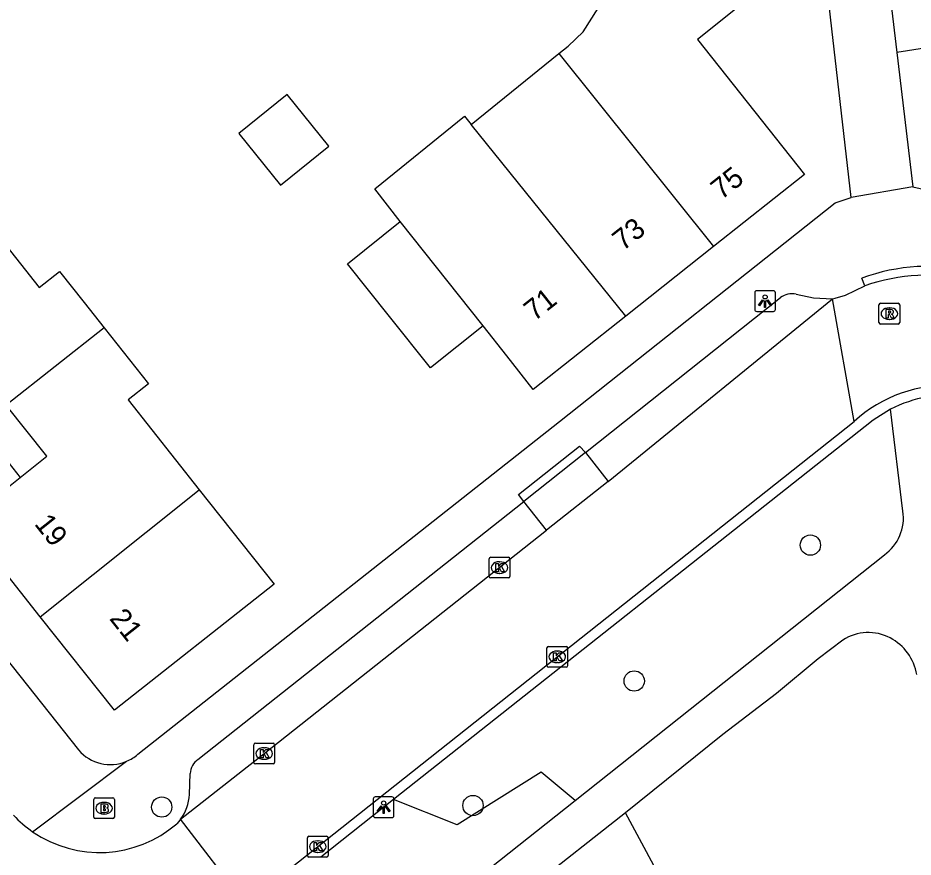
# Model space of a CAD drawing. Extents: x 159628 to 160723, y 388176 to 389416.
# Drawn here: x 160168.7 to 160211.83, y 388558.05 to 388598.47 of the extents above; entities that cross this region are included whole.
import ezdxf

# ---------------------------------------------------------------- set-up
doc = ezdxf.new("R2010")
doc.units = 0
for name, color, linetype in [('IMGEO_Boom', 7, 'Continuous'), ('IMGEO_Brandkraan', 7, 'Continuous'), ('IMGEO_Groenvoorziening', 7, 'Continuous'), ('IMGEO_Kolk', 7, 'Continuous'), ('IMGEO_Lichtpunt', 7, 'Continuous'), ('IMGEO_Pand', 7, 'Continuous'), ('IMGEO_Pand_nummerreeks', 7, 'Continuous'), ('IMGEO_Pand_overbouw', 7, 'Continuous'), ('IMGEO_Parkeervlak_open', 7, 'Continuous'), ('IMGEO_Rijbaan_lokaal_open', 7, 'Continuous'), ('IMGEO_Rioolput', 7, 'Continuous'), ('IMGEO_Voetpad_halfverhard', 7, 'Continuous'), ('IMGEO_Voetpad_open', 7, 'Continuous')]:
    doc.layers.add(name, color=color, linetype=linetype)

msp = doc.modelspace()

# ---------------------------------------------------------------- linework, layer by layer
at = {"layer": 'IMGEO_Boom'}
for centre in [(160206.884, 388573.075), (160198.395, 388566.527), (160175.626, 388560.456), (160190.626, 388560.528)]:
    msp.add_circle(centre, 0.489, dxfattribs=at)
at = {"layer": 'IMGEO_Brandkraan'}
for p, q in [((160172.347, 388559.972), (160172.347, 388560.824)), ((160172.422, 388560.898), (160173.274, 388560.898)), ((160173.348, 388560.824), (160173.348, 388559.972)), ((160172.835, 388560.678), (160172.86, 388560.678)), ((160172.858, 388560.118), (160172.833, 388560.118)), ((160173.274, 388559.898), (160172.422, 388559.898))]:
    msp.add_line(p, q, dxfattribs=at)
for points in [[(160172.347, 388559.972), (160172.347, 388560.824)], [(160172.422, 388560.898), (160173.274, 388560.898)], [(160173.348, 388560.824), (160173.348, 388559.972)], [(160172.695, 388560.598), (160172.695, 388560.198), (160172.908, 388560.198)], [(160172.926, 388560.598), (160172.695, 388560.598)], [(160172.874, 388560.517), (160172.82, 388560.517), (160172.82, 388560.441)], [(160172.82, 388560.441), (160172.873, 388560.441)], [(160172.882, 388560.365), (160172.82, 388560.365), (160172.82, 388560.284)], [(160172.82, 388560.284), (160172.882, 388560.284)], [(160173.274, 388559.898), (160172.422, 388559.898)]]:
    msp.add_lwpolyline(points, dxfattribs=at)
for centre, radius, start, end in [((160172.424, 388560.822), 0.0765, 91.552, 178.448), ((160172.424, 388560.822), 0.0765, 91.552, 178.448), ((160173.272, 388560.822), 0.0765, 1.552, 88.448), ((160173.272, 388560.822), 0.0765, 1.552, 88.448), ((160172.875, 388560.479), 0.0379, 267.8285, 90.9355), ((160172.93, 388560.453), 0.145, 59.4692, 91.5367), ((160172.955, 388560.5), 0.0922, 285.5137, 58.1501), ((160172.96, 388560.308), 0.105, 301.3115, 78.989), ((160172.424, 388559.974), 0.0765, 181.552, 268.448), ((160172.424, 388559.974), 0.0765, 181.552, 268.448), ((160172.883, 388560.324), 0.0404, 269.8759, 90.5077), ((160172.914, 388560.449), 0.251, 268.6676, 293.5347), ((160173.272, 388559.974), 0.0765, 271.552, 358.448), ((160173.272, 388559.974), 0.0765, 271.552, 358.448)]:
    msp.add_arc(centre, radius, start, end, dxfattribs=at)
for centre, major_axis, ratio, start_param, end_param in [((160172.834, 388560.398), (-0.387, 0.002), 0.722429, 4.712389, 7.853982), ((160172.859, 388560.398), (-0.39, 0.002), 0.717154, 1.570796, 4.712389)]:
    msp.add_ellipse(centre, major_axis=major_axis, ratio=ratio, start_param=start_param, end_param=end_param, dxfattribs=at)
at = {"layer": 'IMGEO_Groenvoorziening'}
for points in [[(160195.543, 388560.776), (160193.915, 388562.136), (160189.868, 388559.598), (160186.798, 388560.817)], [(160201.46, 388550.626), (160200.131, 388556.182), (160197.981, 388560.174)]]:
    msp.add_lwpolyline(points, dxfattribs=at)
at = {"layer": 'IMGEO_Kolk'}
for p, q in [((160191.481, 388572.489), (160192.333, 388572.489)), ((160191.406, 388571.563), (160191.406, 388572.415)), ((160191.894, 388572.269), (160191.919, 388572.269)), ((160192.407, 388572.415), (160192.407, 388571.563)), ((160191.917, 388571.709), (160191.892, 388571.709)), ((160192.333, 388571.489), (160191.481, 388571.489)), ((160194.262, 388568.192), (160195.114, 388568.192)), ((160194.187, 388567.266), (160194.187, 388568.118)), ((160194.675, 388567.972), (160194.7, 388567.972)), ((160195.188, 388568.118), (160195.188, 388567.266)), ((160194.698, 388567.412), (160194.673, 388567.412)), ((160195.114, 388567.192), (160194.262, 388567.192)), ((160180.065, 388562.608), (160180.065, 388563.46)), ((160180.14, 388563.534), (160180.992, 388563.534)), ((160181.066, 388563.46), (160181.066, 388562.608)), ((160180.553, 388563.314), (160180.578, 388563.314)), ((160180.992, 388562.534), (160180.14, 388562.534)), ((160180.576, 388562.754), (160180.551, 388562.754)), ((160182.645, 388558.122), (160182.645, 388558.974)), ((160182.72, 388559.048), (160183.572, 388559.048)), ((160183.133, 388558.828), (160183.158, 388558.828)), ((160183.646, 388558.974), (160183.646, 388558.122)), ((160183.156, 388558.268), (160183.131, 388558.268)), ((160183.572, 388558.048), (160182.72, 388558.048))]:
    msp.add_line(p, q, dxfattribs=at)
for points in [[(160191.481, 388572.489), (160192.333, 388572.489)], [(160191.406, 388571.563), (160191.406, 388572.415)], [(160191.727, 388572.189), (160191.85, 388572.189), (160191.85, 388572.038), (160191.98, 388572.189), (160192.144, 388572.189), (160191.998, 388572.038), (160192.151, 388571.789), (160191.999, 388571.789), (160191.914, 388571.953), (160191.85, 388571.886), (160191.85, 388571.789), (160191.727, 388571.789), (160191.727, 388572.189)], [(160192.407, 388572.415), (160192.407, 388571.563)], [(160192.333, 388571.489), (160191.481, 388571.489)], [(160194.262, 388568.192), (160195.114, 388568.192)], [(160194.187, 388567.266), (160194.187, 388568.118)], [(160194.508, 388567.892), (160194.631, 388567.892), (160194.631, 388567.741), (160194.761, 388567.892), (160194.925, 388567.892), (160194.779, 388567.741), (160194.932, 388567.492), (160194.78, 388567.492), (160194.695, 388567.656), (160194.631, 388567.589), (160194.631, 388567.492), (160194.508, 388567.492), (160194.508, 388567.892)], [(160195.188, 388568.118), (160195.188, 388567.266)], [(160195.114, 388567.192), (160194.262, 388567.192)], [(160180.065, 388562.608), (160180.065, 388563.46)], [(160180.14, 388563.534), (160180.992, 388563.534)], [(160181.066, 388563.46), (160181.066, 388562.608)], [(160180.386, 388563.234), (160180.509, 388563.234), (160180.509, 388563.083), (160180.639, 388563.234), (160180.803, 388563.234), (160180.657, 388563.083), (160180.81, 388562.834), (160180.658, 388562.834), (160180.573, 388562.998), (160180.509, 388562.931), (160180.509, 388562.834), (160180.386, 388562.834), (160180.386, 388563.234)], [(160180.992, 388562.534), (160180.14, 388562.534)], [(160182.645, 388558.122), (160182.645, 388558.974)], [(160182.72, 388559.048), (160183.572, 388559.048)], [(160182.966, 388558.748), (160183.089, 388558.748), (160183.089, 388558.597), (160183.219, 388558.748), (160183.383, 388558.748), (160183.237, 388558.597), (160183.39, 388558.348), (160183.238, 388558.348), (160183.153, 388558.512), (160183.089, 388558.445), (160183.089, 388558.348), (160182.966, 388558.348), (160182.966, 388558.748)], [(160183.646, 388558.974), (160183.646, 388558.122)], [(160183.572, 388558.048), (160182.72, 388558.048)]]:
    msp.add_lwpolyline(points, dxfattribs=at)
for centre, start, end in [((160191.483, 388572.413), 91.552, 178.448), ((160191.483, 388572.413), 91.552, 178.448), ((160192.331, 388572.413), 1.552, 88.448), ((160192.331, 388572.413), 1.552, 88.448), ((160191.483, 388571.565), 181.552, 268.448), ((160191.483, 388571.565), 181.552, 268.448), ((160192.331, 388571.565), 271.552, 358.448), ((160192.331, 388571.565), 271.552, 358.448), ((160194.264, 388568.116), 91.552, 178.448), ((160194.264, 388568.116), 91.552, 178.448), ((160195.112, 388568.116), 1.552, 88.448), ((160195.112, 388568.116), 1.552, 88.448), ((160194.264, 388567.268), 181.552, 268.448), ((160194.264, 388567.268), 181.552, 268.448), ((160195.112, 388567.268), 271.552, 358.448), ((160195.112, 388567.268), 271.552, 358.448), ((160180.142, 388563.458), 91.552, 178.448), ((160180.142, 388563.458), 91.552, 178.448), ((160180.99, 388563.458), 1.552, 88.448), ((160180.99, 388563.458), 1.552, 88.448), ((160180.142, 388562.61), 181.552, 268.448), ((160180.142, 388562.61), 181.552, 268.448), ((160180.99, 388562.61), 271.552, 358.448), ((160180.99, 388562.61), 271.552, 358.448), ((160182.722, 388558.972), 91.552, 178.448), ((160182.722, 388558.972), 91.552, 178.448), ((160183.57, 388558.972), 1.552, 88.448), ((160183.57, 388558.972), 1.552, 88.448), ((160182.722, 388558.124), 181.552, 268.448), ((160182.722, 388558.124), 181.552, 268.448), ((160183.57, 388558.124), 271.552, 358.448), ((160183.57, 388558.124), 271.552, 358.448)]:
    msp.add_arc(centre, 0.0765, start, end, dxfattribs=at)
for centre, major_axis, ratio, start_param, end_param in [((160191.893, 388571.989), (-0.387, 0.002), 0.722429, 4.712389, 7.853982), ((160191.918, 388571.989), (-0.39, 0.002), 0.717154, 1.570796, 4.712389), ((160194.674, 388567.692), (-0.387, 0.002), 0.722429, 4.712389, 7.853982), ((160194.699, 388567.692), (-0.39, 0.002), 0.717154, 1.570796, 4.712389), ((160180.552, 388563.034), (-0.387, 0.002), 0.722429, 4.712389, 7.853982), ((160180.577, 388563.034), (-0.39, 0.002), 0.717154, 1.570796, 4.712389), ((160183.132, 388558.548), (-0.387, 0.002), 0.722429, 4.712389, 7.853982), ((160183.157, 388558.548), (-0.39, 0.002), 0.717154, 1.570796, 4.712389)]:
    msp.add_ellipse(centre, major_axis=major_axis, ratio=ratio, start_param=start_param, end_param=end_param, dxfattribs=at)
at = {"layer": 'IMGEO_Lichtpunt'}
for p, q in [((160204.204, 388585.229), (160204.204, 388584.422)), ((160204.204, 388585.229), (160204.204, 388584.422)), ((160205.106, 388585.324), (160204.298, 388585.324)), ((160205.106, 388585.324), (160204.298, 388585.324)), ((160205.2, 388584.422), (160205.2, 388585.229)), ((160205.2, 388584.422), (160205.2, 388585.229)), ((160204.298, 388584.328), (160205.106, 388584.328)), ((160204.298, 388584.328), (160205.106, 388584.328)), ((160185.82, 388560.851), (160185.82, 388560.044)), ((160185.82, 388560.851), (160185.82, 388560.044)), ((160186.722, 388560.946), (160185.914, 388560.946)), ((160186.722, 388560.946), (160185.914, 388560.946)), ((160186.816, 388560.044), (160186.816, 388560.851)), ((160186.816, 388560.044), (160186.816, 388560.851)), ((160185.914, 388559.95), (160186.722, 388559.95)), ((160185.914, 388559.95), (160186.722, 388559.95))]:
    msp.add_line(p, q, dxfattribs=at)
for points in [[(160204.578, 388584.893), (160204.617, 388584.865), (160204.429, 388584.603), (160204.391, 388584.63), (160204.578, 388584.893)], [(160204.68, 388584.845), (160204.727, 388584.845), (160204.727, 388584.523), (160204.68, 388584.523), (160204.68, 388584.845)], [(160204.79, 388584.865), (160204.828, 388584.892), (160205.015, 388584.63), (160204.976, 388584.602), (160204.79, 388584.865)], [(160186.194, 388560.515), (160186.233, 388560.487), (160186.045, 388560.225), (160186.007, 388560.252), (160186.194, 388560.515)], [(160186.296, 388560.467), (160186.343, 388560.467), (160186.343, 388560.145), (160186.296, 388560.145), (160186.296, 388560.467)], [(160186.406, 388560.487), (160186.444, 388560.514), (160186.631, 388560.252), (160186.592, 388560.224), (160186.406, 388560.487)]]:
    msp.add_lwpolyline(points, dxfattribs=at)
for centre in [(160204.703, 388585.027), (160186.319, 388560.649)]:
    msp.add_circle(centre, 0.0994, dxfattribs=at)
for centre, start, end in [((160204.298, 388585.229), 90, 180), ((160204.298, 388585.229), 90, 180), ((160205.106, 388585.229), 0, 90), ((160205.106, 388585.229), 0, 90), ((160204.298, 388584.422), 180, 270), ((160204.298, 388584.422), 180, 270), ((160205.106, 388584.422), 270, 0), ((160205.106, 388584.422), 270, 360), ((160185.914, 388560.851), 90, 180), ((160185.914, 388560.851), 90, 180), ((160186.722, 388560.851), 0, 90), ((160186.722, 388560.851), 0, 90), ((160185.914, 388560.044), 180, 270), ((160185.914, 388560.044), 180, 270), ((160186.722, 388560.044), 270, 0), ((160186.722, 388560.044), 270, 360)]:
    msp.add_arc(centre, 0.0946, start, end, dxfattribs=at)
at = {"layer": 'IMGEO_Pand'}
for points in [[(160209.929, 388606.242), (160211.057, 388596.802)], [(160194.764, 388596.758), (160195.219, 388597.102), (160195.942, 388597.8), (160196.969, 388599.438), (160197.363, 388600.36), (160197.498, 388601.319), (160198.056, 388603.275), (160199.024, 388604.515)], [(160207.204, 388604.114), (160202.378, 388600.302), (160203.443, 388599.01), (160201.444, 388597.425), (160206.594, 388590.929), (160202.218, 388587.459)], [(160220.485, 388590.413), (160215.078, 388591.65), (160216.177, 388596.453), (160213.197, 388597.136), (160211.057, 388596.802)], [(160190.532, 388593.338), (160194.764, 388596.758)], [(160194.764, 388596.758), (160202.218, 388587.459)], [(160183.683, 388592.29), (160181.669, 388594.781), (160179.337, 388592.896), (160181.351, 388590.404), (160183.683, 388592.29)], [(160187.124, 388588.666), (160185.888, 388590.226), (160190.218, 388593.727), (160190.532, 388593.338)], [(160197.993, 388584.108), (160190.532, 388593.338)], [(160166.344, 388589.738), (160169.723, 388585.473), (160170.703, 388586.25), (160171.884, 388584.76), (160172.846, 388583.546)], [(160191.109, 388583.632), (160188.573, 388581.605), (160186.603, 388584.078), (160184.572, 388586.626), (160187.124, 388588.666)], [(160191.109, 388583.632), (160187.124, 388588.666)], [(160202.218, 388587.459), (160197.993, 388584.108)], [(160197.993, 388584.108), (160193.532, 388580.57), (160192.251, 388582.189), (160191.109, 388583.632)], [(160172.846, 388583.546), (160168.135, 388579.818)], [(160172.846, 388583.546), (160174.989, 388580.841), (160174.009, 388580.065), (160177.437, 388575.739)], [(160169.775, 388569.625), (160166.133, 388574.215), (160168.803, 388576.33), (160170.09, 388577.349), (160168.135, 388579.818)], [(160177.437, 388575.739), (160181.04, 388571.192), (160173.345, 388565.125), (160169.775, 388569.625)], [(160169.775, 388569.625), (160177.437, 388575.739)]]:
    msp.add_lwpolyline(points, dxfattribs=at)
at = {"layer": 'IMGEO_Pand_overbouw'}
msp.add_lwpolyline([(160168.135, 388579.818), (160166.847, 388578.8), (160168.803, 388576.33), (160170.09, 388577.349)], close=True, dxfattribs=at)
at = {"layer": 'IMGEO_Parkeervlak_open'}
for points in [[(160196.044, 388577.526), (160197.138, 388576.144)], [(160194.173, 388573.792), (160193.078, 388575.178)]]:
    msp.add_lwpolyline(points, dxfattribs=at)
at = {"layer": 'IMGEO_Rijbaan_lokaal_open'}
for points in [[(160208.842, 388589.812), (160207.204, 388604.114)], [(160211.057, 388596.802), (160211.827, 388590.336)], [(160211.827, 388590.336), (160208.842, 388589.812)], [(160207.952, 388584.939), (160208.08, 388584.96), (160208.571, 388585.109), (160209.511, 388585.566)], [(160197.138, 388576.144), (160207.952, 388584.939)], [(160208.991, 388579.024), (160207.952, 388584.939)], [(160179.663, 388555.791), (160208.991, 388579.024)], [(160197.138, 388576.144), (160194.173, 388573.792)], [(160176.533, 388559.866), (160180.564, 388563.031), (160194.173, 388573.792)], [(160176.533, 388559.866), (160176.446, 388559.765), (160176.349, 388559.653)], [(160179.663, 388555.791), (160176.533, 388559.866)]]:
    msp.add_lwpolyline(points, dxfattribs=at)
for centre, radius, start, end in [((160212.479, 388577.032), 9.036, 76.0524, 109.177), ((160213.433, 388574.21), 6.55, 85.9157, 132.7028), ((160172.684, 388564.01), 5.766, 223.2569, 235.3147), ((160172.628, 388563.949), 5.683, 235.4289, 310.8997)]:
    msp.add_arc(centre, radius, start, end, dxfattribs=at)
at = {"layer": 'IMGEO_Rioolput'}
for p, q in [((160210.19, 388583.795), (160210.19, 388584.647)), ((160210.265, 388584.721), (160211.117, 388584.721)), ((160211.191, 388584.647), (160211.191, 388583.795)), ((160210.678, 388584.501), (160210.703, 388584.501)), ((160211.117, 388583.721), (160210.265, 388583.721)), ((160210.701, 388583.941), (160210.676, 388583.941))]:
    msp.add_line(p, q, dxfattribs=at)
for points in [[(160210.19, 388583.795), (160210.19, 388584.647)], [(160210.265, 388584.721), (160211.117, 388584.721)], [(160211.191, 388584.647), (160211.191, 388583.795)], [(160210.779, 388584.419), (160210.527, 388584.421), (160210.527, 388584.021)], [(160210.527, 388584.021), (160210.651, 388584.021), (160210.651, 388584.183), (160210.662, 388584.183)], [(160210.705, 388584.34), (160210.651, 388584.34), (160210.651, 388584.259)], [(160210.651, 388584.259), (160210.703, 388584.259)], [(160210.709, 388584.154), (160210.78, 388584.021), (160210.92, 388584.021), (160210.855, 388584.147)], [(160211.117, 388583.721), (160210.265, 388583.721)]]:
    msp.add_lwpolyline(points, dxfattribs=at)
for centre, radius, start, end in [((160210.267, 388584.645), 0.0765, 91.552, 178.448), ((160210.267, 388584.645), 0.0765, 91.552, 178.448), ((160211.115, 388584.645), 0.0765, 1.552, 88.448), ((160211.115, 388584.645), 0.0765, 1.552, 88.448), ((160210.661, 388584.13), 0.0533, 26.0293, 88.6989), ((160210.687, 388584.448), 0.19, 274.7715, 282.9687), ((160210.711, 388584.244), 0.0964, 77.0061, 93.1865), ((160210.725, 388584.301), 0.0378, 276.6634, 79.6772), ((160210.778, 388584.309), 0.109, 350.3612, 89.416), ((160210.776, 388584.309), 0.112, 277.5842, 350.9817), ((160210.76, 388584.094), 0.108, 29.5134, 73.7905), ((160210.267, 388583.797), 0.0765, 181.552, 268.448), ((160210.267, 388583.797), 0.0765, 181.552, 268.448), ((160211.115, 388583.797), 0.0765, 271.552, 358.448), ((160211.115, 388583.797), 0.0765, 271.552, 358.448)]:
    msp.add_arc(centre, radius, start, end, dxfattribs=at)
for centre, major_axis, ratio, start_param, end_param in [((160210.677, 388584.221), (-0.387, 0.002), 0.722429, 4.712389, 7.853982), ((160210.702, 388584.221), (-0.39, 0.002), 0.717154, 1.570796, 4.712389)]:
    msp.add_ellipse(centre, major_axis=major_axis, ratio=ratio, start_param=start_param, end_param=end_param, dxfattribs=at)
at = {"layer": 'IMGEO_Voetpad_halfverhard'}
for points in [[(160211.342, 388574.715), (160210.744, 388579.616)], [(160195.543, 388560.776), (160210.45, 388572.605)], [(160208.453, 388568.5), (160207.254, 388567.59), (160205.258, 388565.924), (160202.663, 388563.948), (160197.981, 388560.174)], [(160191.44, 388557.52), (160195.543, 388560.776)], [(160197.981, 388560.174), (160193.368, 388556.554)]]:
    msp.add_lwpolyline(points, dxfattribs=at)
for centre, radius, start, end in [((160209.191, 388574.381), 2.176, 305.3302, 8.8375), ((160209.68, 388566.598), 2.264, 62.4016, 122.8309), ((160209.581, 388566.423), 2.464, 9.5899, 62.2413)]:
    msp.add_arc(centre, radius, start, end, dxfattribs=at)
at = {"layer": 'IMGEO_Voetpad_open'}
for points in [[(160135.461, 388608.789), (160171.618, 388563.205)], [(160211.827, 388590.336), (160215.64, 388589.463), (160292.953, 388571.772)], [(160174.477, 388562.996), (160194.791, 388579.03), (160208.079, 388589.559), (160208.842, 388589.812)], [(160209.511, 388585.566), (160209.367, 388585.936)], [(160196.044, 388577.526), (160205.44, 388584.996)], [(160206.2, 388585.159), (160207.036, 388584.988), (160207.952, 388584.939)], [(160210.744, 388579.616), (160209.905, 388579.089), (160186.798, 388560.817)], [(160193.078, 388575.178), (160192.82, 388575.516), (160195.763, 388577.846), (160196.044, 388577.526)], [(160196.044, 388577.526), (160193.078, 388575.178)], [(160177.374, 388562.748), (160193.078, 388575.178)], [(160169.403, 388559.269), (160173.932, 388562.659)], [(160176.959, 388561.059), (160176.992, 388562.069)], [(160186.798, 388560.817), (160183.291, 388558.044)]]:
    msp.add_lwpolyline(points, dxfattribs=at)
for centre, radius, start, end in [((160212.564, 388577.163), 9.337, 76.5208, 110.0195), ((160206.001, 388584.234), 0.947, 77.8641, 126.346), ((160213.482, 388574.355), 5.93, 99.4132, 117.4956), ((160173.152, 388564.528), 2.025, 220.7845, 292.6627), ((160173.148, 388564.536), 2.034, 292.6696, 310.7914), ((160177.913, 388561.998), 0.923, 125.6816, 175.5949), ((160174.837, 388561.144), 2.124, 323.001, 357.6975)]:
    msp.add_arc(centre, radius, start, end, dxfattribs=at)

# ---------------------------------------------------------------- texts
at = {"layer": 'IMGEO_Pand_nummerreeks'}
for s, rotation, p in [('75', 38.4131, (160202.592, 388589.67)), ('73', 38.4167, (160197.85, 388587.211)), ('71', 38.4168, (160193.584, 388583.828)), ('19', 308.4281, (160169.453, 388574.085)), ('21', 308.4285, (160173.073, 388569.523))]:
    msp.add_text(s, height=1, rotation=rotation, dxfattribs=at).set_placement(p)

doc.saveas('drawing.dxf')
